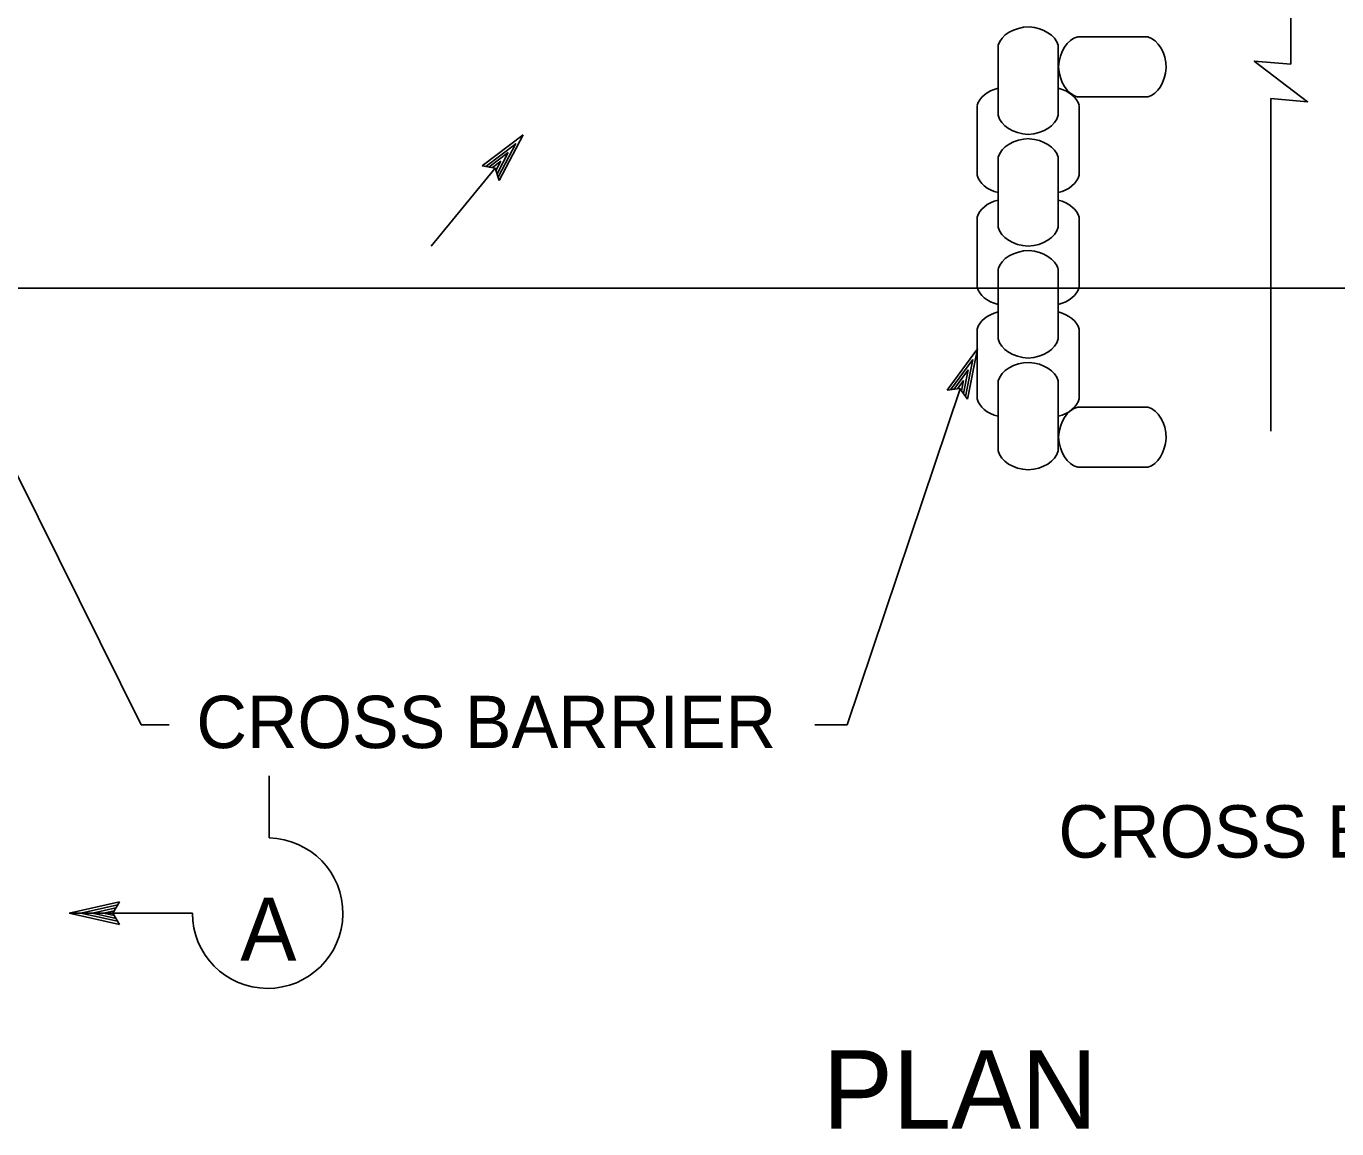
# Model space of a CAD drawing. Extents: x 6707406 to 6714471, y 1868570 to 1872341.
# Drawn here: x 6712507.4 to 6712657.6, y 1870254.3 to 1870380.7 of the extents above; entities that cross this region are included whole.
import ezdxf

# ---------------------------------------------------------------- set-up
doc = ezdxf.new("R2010")
doc.units = 0
for name, color, linetype in [('56 Stg 3 Anno', 7, 'Continuous'), ('57 Undefined', 7, 'Continuous'), ('C - SANDBAG', 7, 'Continuous'), ('G-SYMB', 7, 'Continuous'), ('G-TEXT', 7, 'Continuous')]:
    doc.layers.add(name, color=color, linetype=linetype)

msp = doc.modelspace()

# ---------------------------------------------------------------- linework, layer by layer
at = {"layer": '56 Stg 3 Anno'}
for p, q in [((6712564.35, 1870368.21), (6712559.64, 1870364.65)), ((6712561.59, 1870362.99), (6712564.35, 1870368.21)), ((6712564.35, 1870368.21), (6712564.35, 1870368.21)), ((6712563.48, 1870367.19), (6712560.05, 1870364.6)), ((6712561.46, 1870363.37), (6712563.49, 1870367.2)), ((6712562.63, 1870366.19), (6712560.41, 1870364.51)), ((6712561.77, 1870365.18), (6712560.82, 1870364.46)), ((6712561.2, 1870364.11), (6712561.77, 1870365.18)), ((6712561.35, 1870363.76), (6712562.63, 1870366.19)), ((6712559.64, 1870364.65), (6712559.64, 1870364.65)), ((6712559.64, 1870364.65), (6712561.11, 1870364.41)), ((6712561.11, 1870364.41), (6712561.59, 1870362.99)), ((6712561.59, 1870362.99), (6712561.59, 1870362.99)), ((6712616.4, 1870343.69), (6712612.91, 1870338.93)), ((6712615.85, 1870342.46), (6712613.31, 1870339)), ((6712615.02, 1870338.22), (6712615.86, 1870342.47)), ((6712615.25, 1870337.9), (6712616.4, 1870343.69)), ((6712616.4, 1870343.69), (6712616.4, 1870343.69)), ((6712615.33, 1870341.26), (6712613.69, 1870339.02)), ((6712614.8, 1870338.57), (6712615.33, 1870341.26)), ((6712614.8, 1870340.04), (6712614.09, 1870339.09)), ((6712614.56, 1870338.86), (6712614.8, 1870340.04)), ((6712612.91, 1870338.93), (6712614.38, 1870339.12)), ((6712612.91, 1870338.93), (6712612.91, 1870338.93)), ((6712614.38, 1870339.12), (6712615.25, 1870337.9)), ((6712615.25, 1870337.9), (6712615.25, 1870337.9)), ((6712535.22, 1870287.62), (6712535.22, 1870294.75)), ((6712518.1, 1870280.29), (6712512.33, 1870279)), ((6712517.89, 1870279.94), (6712513.66, 1870279)), ((6712517.66, 1870279.6), (6712514.99, 1870279)), ((6712517.33, 1870279), (6712518.1, 1870280.29)), ((6712518.1, 1870280.29), (6712518.1, 1870280.29)), ((6712512.33, 1870279), (6712512.33, 1870279)), ((6712512.33, 1870279), (6712518.1, 1870277.72)), ((6712512.51, 1870279), (6712526.44, 1870279)), ((6712513.67, 1870278.99), (6712517.87, 1870278.07)), ((6712514.99, 1870279), (6712517.7, 1870278.4)), ((6712517.49, 1870279.26), (6712516.31, 1870279)), ((6712516.31, 1870279), (6712517.47, 1870278.74)), ((6712518.1, 1870277.72), (6712517.33, 1870279)), ((6712518.1, 1870277.72), (6712518.1, 1870277.72))]:
    msp.add_line(p, q, dxfattribs=at)
msp.add_arc((6712535.06, 1870279), 8.62, 180.0415, 88.887, dxfattribs=at)
at = {"layer": 'C - SANDBAG'}
for p, q in [((6712627.89, 1870379.44), (6712635.89, 1870379.44)), ((6712618.75, 1870370.47), (6712618.75, 1870378.47)), ((6712625.64, 1870370.47), (6712625.64, 1870378.47)), ((6712627.89, 1870372.55), (6712635.89, 1870372.55)), ((6712616.34, 1870363.58), (6712616.34, 1870371.59)), ((6712628.04, 1870363.58), (6712628.04, 1870371.59)), ((6712618.75, 1870357.64), (6712618.75, 1870365.65)), ((6712625.64, 1870357.64), (6712625.64, 1870365.65)), ((6712616.34, 1870350.76), (6712616.34, 1870358.77)), ((6712628.04, 1870350.76), (6712628.04, 1870358.77)), ((6712618.75, 1870344.82), (6712618.75, 1870352.83)), ((6712625.64, 1870344.82), (6712625.64, 1870352.83)), ((6712616.34, 1870337.94), (6712616.34, 1870345.95)), ((6712628.04, 1870337.94), (6712628.04, 1870345.95)), ((6712618.75, 1870332), (6712618.75, 1870340.01)), ((6712618.75, 1870332), (6712618.75, 1870340.01)), ((6712625.64, 1870332), (6712625.64, 1870340.01)), ((6712625.64, 1870332), (6712625.64, 1870340.01)), ((6712627.89, 1870337.01), (6712635.89, 1870337.01)), ((6712627.89, 1870330.12), (6712635.89, 1870330.12))]:
    msp.add_line(p, q, dxfattribs=at)
for centre, major_axis, ratio, start_param, end_param in [((6712622.42, 1870377.93), (3.75, 0), 0.71077, 1.600593, 2.935943), ((6712621.97, 1870377.93), (-3.75, 0), 0.71077, 3.347242, 4.620972), ((6712628.35, 1870375.75), (0, -3.75), 0.711359, 3.317588, 4.646994), ((6712635.35, 1870375.77), (0, -3.75), 0.71077, 1.600593, 2.935943), ((6712628.35, 1870376.24), (0, 3.75), 0.711359, 1.636191, 2.965597), ((6712635.35, 1870376.22), (0, 3.75), 0.71077, 3.347242, 4.620972), ((6712620.01, 1870371.05), (3.75, 0), 0.71077, 1.915159, 2.935943), ((6712624.37, 1870371.05), (-3.75, 0), 0.71077, 3.347242, 4.368026), ((6712622.44, 1870370.93), (3.75, 0), 0.711359, 3.317588, 4.646994), ((6712621.95, 1870370.93), (-3.75, 0), 0.711359, 1.636191, 2.965597), ((6712622.42, 1870365.11), (3.75, 0), 0.71077, 1.600593, 2.935943), ((6712621.97, 1870365.11), (-3.75, 0), 0.71077, 3.347242, 4.620972), ((6712620.02, 1870364.11), (3.75, 0.06), 0.711359, 3.317588, 4.35354), ((6712624.36, 1870364.11), (-3.75, 0.06), 0.711359, 1.929902, 2.965597), ((6712620.01, 1870358.22), (3.75, 0), 0.71077, 1.915159, 2.935943), ((6712624.37, 1870358.22), (-3.75, 0), 0.71077, 3.347242, 4.368026), ((6712622.44, 1870358.11), (3.75, 0), 0.711359, 3.317588, 4.646994), ((6712621.95, 1870358.11), (-3.75, 0), 0.711359, 1.636191, 2.965597), ((6712622.42, 1870352.29), (3.75, 0), 0.71077, 1.600593, 2.935943), ((6712621.97, 1870352.29), (-3.75, 0), 0.71077, 3.347242, 4.620972), ((6712620.02, 1870351.29), (3.75, 0.06), 0.711359, 3.317588, 4.35354), ((6712624.36, 1870351.29), (-3.75, 0.06), 0.711359, 1.929902, 2.965597), ((6712620.01, 1870345.4), (3.75, 0), 0.71077, 1.915159, 2.935943), ((6712624.37, 1870345.4), (-3.75, 0), 0.71077, 3.347242, 4.368026), ((6712622.44, 1870345.29), (3.75, 0), 0.711359, 3.317588, 4.646994), ((6712621.95, 1870345.29), (-3.75, 0), 0.711359, 1.636191, 2.965597), ((6712622.42, 1870339.47), (3.75, 0), 0.71077, 1.600593, 2.935943), ((6712622.42, 1870339.47), (3.75, 0), 0.71077, 1.600593, 2.935943), ((6712621.97, 1870339.47), (-3.75, 0), 0.71077, 3.347242, 4.620972), ((6712621.97, 1870339.47), (-3.75, 0), 0.71077, 3.347242, 4.620972), ((6712620.02, 1870338.47), (3.75, 0.06), 0.711359, 3.317588, 4.35354), ((6712624.36, 1870338.47), (-3.75, 0.06), 0.711359, 1.929902, 2.965597), ((6712628.35, 1870333.32), (0, -3.75), 0.711359, 3.317588, 4.646994), ((6712635.35, 1870333.34), (0, -3.75), 0.71077, 1.600593, 2.935943), ((6712628.35, 1870333.81), (0, 3.75), 0.711359, 1.636191, 2.965597), ((6712635.35, 1870333.79), (0, 3.75), 0.71077, 3.347242, 4.620972), ((6712622.44, 1870332.47), (3.75, 0), 0.711359, 3.317588, 4.646994), ((6712621.95, 1870332.47), (-3.75, 0), 0.711359, 1.636191, 2.965597)]:
    msp.add_ellipse(centre, major_axis=major_axis, ratio=ratio, start_param=start_param, end_param=end_param, dxfattribs=at)
at = {"layer": 'G-SYMB'}
for p, q in [((6712652.3, 1870376.31), (6712652.3, 1870402.01)), ((6712652.3, 1870376.31), (6712652.3, 1870376.31)), ((6712649.99, 1870372.37), (6712649.99, 1870372.37)), ((6712649.99, 1870372.37), (6712649.99, 1870334.23)), ((6712561.12, 1870364.41), (6712553.78, 1870355.44)), ((6712401.02, 1870350.62), (6712788.96, 1870350.62))]:
    msp.add_line(p, q, dxfattribs=at)
msp.add_lwpolyline([(6712649.99, 1870372.37), (6712654.2, 1870372.01), (6712648.09, 1870376.66), (6712652.3, 1870376.31)], dxfattribs=at)
msp.add_lwpolyline([(6712651.14, 1870374.34), (6712651.14, 1870374.34)], close=True, dxfattribs=at)
at = {"layer": 'G-TEXT'}
for p, q in [((6712614.42, 1870339.11), (6712601.46, 1870300.57)), ((6712502.06, 1870337.89), (6712520.56, 1870300.57)), ((6712520.56, 1870300.57), (6712523.79, 1870300.57)), ((6712601.46, 1870300.57), (6712597.76, 1870300.57))]:
    msp.add_line(p, q, dxfattribs=at)

# ---------------------------------------------------------------- texts
at = {"layer": '57 Undefined'}
msp.add_text('A', height=7.21, dxfattribs=at).set_placement((6712531.93, 1870273.57))
at = {"layer": 'G-TEXT'}
for s, height, p in [('CROSS BARRIER', 6, (6712526.89, 1870297.92)), ('CROSS BARRIER', 6, (6712625.66, 1870285.37)), ('PLAN', 9, (6712598.66, 1870254.29))]:
    msp.add_text(s, height=height, rotation=360, dxfattribs=at).set_placement(p)

doc.saveas('drawing.dxf')
